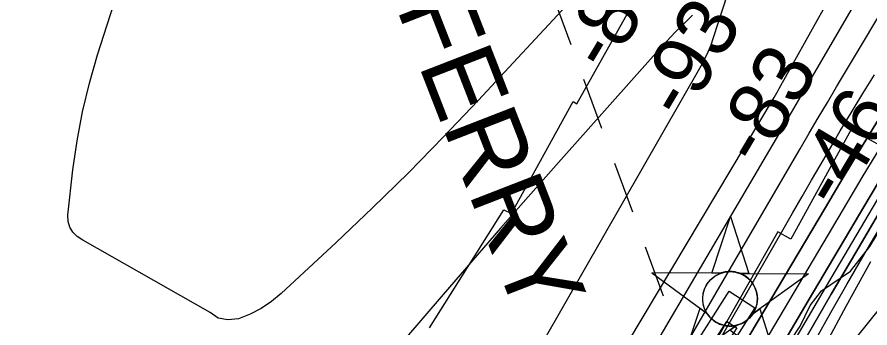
# Model space of a CAD drawing. Extents: x 3683613 to 3738215, y 469626 to 495384.
# Drawn here: x 3709752 to 3710706, y 492829 to 493177 of the extents above; entities that cross this region are included whole.
import ezdxf

# ---------------------------------------------------------------- set-up
doc = ezdxf.new("R2010")
doc.units = 0
for name, color, linetype in [('V-BLDG-OTLN', 7, 'Continuous'), ('V-CHAN-DOCK', 7, 'Continuous'), ('V-CHAN-NAID', 7, 'Continuous'), ('V-RIVR-EDGE', 7, 'Continuous'), ('V-RIVR-FERY', 7, 'Continuous'), ('V-RIVR-FERY-IDEN', 7, 'Continuous'), ('V-RIVR-RANG', 7, 'Continuous'), ('V-ROAD-CNTR', 7, 'Continuous'), ('V-RRAP-FSHR', 7, 'Continuous'), ('V-RRAP-RVMT', 7, 'Continuous'), ('V-TOPO-DPTH', 7, 'Continuous'), ('V-TOPO-MAJR', 7, 'Continuous'), ('V-TOPO-MINR', 7, 'Continuous'), ('V-TOPO-WATR', 7, 'Continuous')]:
    doc.layers.add(name, color=color, linetype=linetype)

msp = doc.modelspace()

# ---------------------------------------------------------------- linework, layer by layer
at = {"layer": 'V-BLDG-OTLN'}
msp.add_lwpolyline([(3710557.15, 492828.8), (3710543.4, 492807.66), (3710532.41, 492814.81), (3710546.17, 492835.95)], close=True, dxfattribs=at)
at = {"layer": 'V-CHAN-DOCK'}
msp.add_lwpolyline([(3710447.12, 492710.07), (3710548.57, 492869.75), (3710577.5, 492851.37), (3710534.52, 492783.74), (3710672.01, 492696.8), (3710699.04, 492701.34), (3710806.81, 492629.98), (3710771.46, 492576.6), (3710662.47, 492648.78), (3710655.6, 492676.22), (3710521.75, 492762.1), (3710475.56, 492691.39), (3710447.12, 492710.07)], dxfattribs=at)
at = {"layer": 'V-CHAN-NAID'}
for points in [[(3710538.82, 492889.84), (3710529.24, 492889.91), (3710550.36, 492953.39), (3710570.59, 492889.61), (3710561, 492889.68), (3710559.42, 492890.26), (3710557.33, 492890.88), (3710555.29, 492891.33), (3710553.25, 492891.64), (3710552.08, 492891.75), (3710550.55, 492891.83), (3710548.83, 492891.83), (3710547.46, 492891.76), (3710545.55, 492891.56), (3710544.19, 492891.34), (3710542.4, 492890.96), (3710540.87, 492890.54), (3710539.84, 492890.21)], [(3710538.82, 492889.84), (3710462.33, 492890.38), (3710523.9, 492844.98), (3710522.79, 492846.89), (3710521.98, 492848.52), (3710521.15, 492850.49), (3710520.45, 492852.54), (3710520.09, 492853.86), (3710519.73, 492855.49), (3710519.48, 492856.93), (3710519.3, 492858.53), (3710519.19, 492860.27), (3710519.18, 492861.85), (3710519.28, 492863.92), (3710519.46, 492865.54), (3710519.86, 492867.74), (3710520.34, 492869.67), (3710520.94, 492871.55), (3710521.6, 492873.23), (3710522.32, 492874.82), (3710523.14, 492876.36), (3710524.2, 492878.09), (3710525.23, 492879.56), (3710526.23, 492880.83), (3710527.23, 492881.98), (3710528.54, 492883.32), (3710529.59, 492884.28), (3710531.31, 492885.68), (3710532.52, 492886.55), (3710534.21, 492887.62), (3710535.94, 492888.56), (3710537.38, 492889.25)], [(3710561, 492889.68), (3710637.49, 492889.14), (3710575.29, 492844.62), (3710576.2, 492846.11), (3710577.18, 492847.95), (3710577.89, 492849.54), (3710578.63, 492851.49), (3710579.18, 492853.28), (3710579.58, 492854.92), (3710579.94, 492856.93), (3710580.12, 492858.5), (3710580.25, 492860.71), (3710580.22, 492862.77), (3710580.03, 492864.99), (3710579.76, 492866.75), (3710579.27, 492868.98), (3710578.63, 492871.12), (3710577.88, 492873.1), (3710577.23, 492874.54), (3710576.23, 492876.46), (3710575.16, 492878.18), (3710573.95, 492879.88), (3710572.69, 492881.42), (3710571.42, 492882.79), (3710569.79, 492884.32), (3710568.04, 492885.73), (3710566.36, 492886.91), (3710564.47, 492888.04), (3710563, 492888.8)], [(3710557.26, 492831.71), (3710495.06, 492787.19), (3710516.18, 492850.67), (3710523.9, 492844.98), (3710524.53, 492844.02), (3710525.92, 492842.16), (3710527.13, 492840.74), (3710528.6, 492839.24), (3710529.98, 492837.99), (3710531.44, 492836.83), (3710532.84, 492835.85), (3710534.52, 492834.81), (3710536.23, 492833.9), (3710538.02, 492833.09), (3710539.47, 492832.53), (3710541.1, 492832), (3710543.32, 492831.44), (3710544.86, 492831.15), (3710546.88, 492830.9), (3710548.42, 492830.79), (3710550.28, 492830.77), (3710551.97, 492830.85), (3710553.68, 492831.02), (3710555.58, 492831.33)], [(3710575.29, 492844.62), (3710583.08, 492850.2), (3710603.31, 492786.42), (3710549.46, 492826.13), (3710557.26, 492831.71), (3710558.92, 492832.19), (3710560.54, 492832.75), (3710562.69, 492833.66), (3710564.43, 492834.54), (3710566.29, 492835.66), (3710568.03, 492836.87), (3710569.59, 492838.12), (3710570.87, 492839.28), (3710572.26, 492840.7), (3710573.46, 492842.11), (3710574.58, 492843.58)]]:
    msp.add_lwpolyline(points, close=True, dxfattribs=at)
msp.add_circle((3710549.71, 492861.3), 30.54, dxfattribs=at)
at = {"layer": 'V-RIVR-EDGE'}
msp.add_lwpolyline([(3710498.68, 492599.1), (3710516.75, 492624.87), (3710534.81, 492644.64), (3710563.66, 492655.97), (3710581.7, 492667.94), (3710597.36, 492689.51), (3710604.59, 492700.9), (3710602.25, 492727.92), (3710586.72, 492756.77), (3710586.76, 492772.98), (3710595.2, 492789.17), (3710617.48, 492814.33), (3710628.32, 492830.51), (3710639.19, 492853.89), (3710651.83, 492870.07), (3710684.31, 492892.2), (3710705.99, 492919.77), (3710732.51, 492963.52)], dxfattribs=at)
at = {"layer": 'V-RIVR-FERY'}
for points in [[(3710371.83, 493145.73), (3710351.71, 493200.45)], [(3710406.3, 493051.97), (3710386.18, 493106.69)], [(3710440.77, 492958.2), (3710420.65, 493012.92)], [(3710475.24, 492864.44), (3710455.12, 492919.16)]]:
    msp.add_lwpolyline(points, dxfattribs=at)
at = {"layer": 'V-ROAD-CNTR'}
msp.add_spline([(3709928.02, 490832.05), (3710006.33, 490977.08), (3710093.97, 491123.76), (3710229.74, 491316.8), (3710354.82, 491485.2), (3710475.79, 491647.32), (3710595.23, 491807.62), (3710683.65, 491930.88), (3710722.62, 492011.43), (3710762.01, 492138.52), (3710785.54, 492292.41), (3710846.51, 492480.64), (3710964.01, 492674.06), (3711073.4, 492842.57), (3711217.62, 493049.37), (3711319.83, 493181.23), (3711461.51, 493308.56), (3711622.22, 493504.11)], degree=3, dxfattribs=at)
at = {"layer": 'V-RRAP-FSHR'}
msp.add_lwpolyline([(3711144.27, 493495.21), (3710844.94, 492995.66), (3710747.46, 492888.34), (3710649.43, 492766.37), (3710562.88, 492613.97), (3710524.51, 492455.7), (3710021.77, 491498.31), (3709655.63, 490813.15), (3708953.14, 489628.64), (3708254.08, 488664.58), (3707909.12, 488281.97), (3707317.72, 487588.76), (3707033.39, 487194.88), (3706789.62, 486733.11), (3706487.52, 486278.79), (3706334.62, 486096.21), (3706130.42, 485816), (3706129.96, 485815.08)], dxfattribs=at)
at = {"layer": 'V-RRAP-RVMT'}
for p, q in [((3710378.19, 493079.68), (3710446.84, 493201.7)), ((3710305.05, 492956.63), (3710374.04, 493082.06)), ((3710374.04, 493082.06), (3710378.19, 493079.68)), ((3710685.09, 493050.71), (3710617.57, 492928.2)), ((3710795.65, 492989.68), (3710685.09, 493050.71)), ((3710213.6, 492828.7), (3710296.55, 492960.97)), ((3710296.55, 492960.97), (3710305.05, 492956.63)), ((3710603.15, 492936.12), (3710535.22, 492816.96)), ((3710617.57, 492928.2), (3710603.15, 492936.12))]:
    msp.add_line(p, q, dxfattribs=at)
at = {"layer": 'V-TOPO-DPTH'}
for points in [[(3710983.35, 493493.34), (3710741.45, 493103.83), (3710719.92, 493068.92), (3710698.53, 493033.92), (3710677.36, 492998.79), (3710656.33, 492963.57), (3710411.93, 492551.42), (3710385.91, 492507.55), (3710359.87, 492463.69), (3710333.81, 492419.84), (3710307.73, 492376), (3710268.22, 492309.6), (3710261.87, 492298.98), (3710255.48, 492288.38), (3710249.05, 492277.81), (3710242.59, 492267.26), (3710143.48, 492106.33)], [(3710983.35, 493493.34), (3710741.45, 493103.83), (3710719.92, 493068.92), (3710698.53, 493033.92), (3710677.36, 492998.79), (3710656.33, 492963.57), (3710411.93, 492551.42), (3710385.91, 492507.55), (3710359.87, 492463.69), (3710333.81, 492419.84), (3710307.73, 492376), (3710268.22, 492309.6), (3710261.87, 492298.98), (3710255.48, 492288.38), (3710249.05, 492277.81), (3710242.59, 492267.26), (3710143.48, 492106.33)], [(3710195.54, 492148.89), (3710248.33, 492236.09), (3710260.14, 492255.7), (3710271.9, 492275.34), (3710283.58, 492295.03), (3710295.19, 492314.75), (3710362.63, 492429.78), (3710407.97, 492507.02), (3710453.37, 492584.22), (3710498.87, 492661.36), (3710544.43, 492738.47), (3710681.32, 492969.85), (3710697.66, 492997.26), (3710714.11, 493024.59), (3710730.74, 493051.81), (3710747.49, 493078.97), (3710893.26, 493313.58), (3710934.64, 493380.89), (3710975.58, 493448.47), (3711002.31, 493493.56)], [(3710195.54, 492148.89), (3710248.33, 492236.09), (3710260.14, 492255.7), (3710271.9, 492275.34), (3710283.58, 492295.03), (3710295.19, 492314.75), (3710362.63, 492429.78), (3710407.97, 492507.02), (3710453.37, 492584.22), (3710498.87, 492661.36), (3710544.43, 492738.47), (3710681.32, 492969.85), (3710697.66, 492997.26), (3710714.11, 493024.59), (3710730.74, 493051.81), (3710747.49, 493078.97), (3710893.26, 493313.58), (3710934.64, 493380.89), (3710975.58, 493448.47), (3711002.31, 493493.56)], [(3710246.89, 492189.47), (3710254.66, 492202.48), (3710272.15, 492231.87), (3710289.54, 492261.32), (3710306.81, 492290.85), (3710323.98, 492320.42), (3710454.31, 492545.98), (3710499.79, 492624.44), (3710545.41, 492702.81), (3710591.26, 492781.06), (3710637.25, 492859.21), (3710706.28, 492976.15), (3710717.93, 492995.74), (3710729.67, 493015.27), (3710741.55, 493034.71), (3710753.51, 493054.11), (3710823.19, 493166.2), (3710869.7, 493241.82), (3710915.72, 493317.73), (3710961, 493394.08), (3711005.8, 493470.72), (3711019.11, 493493.75)], [(3711019.11, 493493.75), (3711005.8, 493470.72), (3710961, 493394.08), (3710915.72, 493317.73), (3710869.7, 493241.82), (3710823.19, 493166.2), (3710753.51, 493054.11), (3710741.55, 493034.71), (3710729.67, 493015.27), (3710717.93, 492995.74), (3710706.28, 492976.15), (3710637.25, 492859.21), (3710591.26, 492781.06), (3710545.41, 492702.81), (3710499.79, 492624.44), (3710454.31, 492545.98), (3710323.98, 492320.42), (3710306.81, 492290.85), (3710289.54, 492261.32), (3710272.15, 492231.87), (3710254.66, 492202.48), (3710246.89, 492189.47)], [(3710731.21, 492982.47), (3710690.27, 492912.97), (3710662.96, 492866.38), (3710635.79, 492819.71), (3710608.82, 492772.92), (3710581.99, 492726.06), (3710318.19, 492262.98), (3710313.39, 492254.61), (3710308.57, 492246.25), (3710303.71, 492237.91), (3710298.82, 492229.59), (3710293.93, 492221.28), (3710289.06, 492212.95), (3710284.21, 492204.61), (3710279.38, 492196.26), (3710276.43, 492191.12)], [(3710731.21, 492982.47), (3710690.27, 492912.97), (3710662.96, 492866.38), (3710635.79, 492819.71), (3710608.82, 492772.92), (3710581.99, 492726.06), (3710318.19, 492262.98), (3710313.39, 492254.61), (3710308.57, 492246.25), (3710303.71, 492237.91), (3710298.82, 492229.59), (3710293.93, 492221.28), (3710289.06, 492212.95), (3710284.21, 492204.61), (3710279.38, 492196.26), (3710276.43, 492191.12)], [(3710341.85, 492188.32), (3710353.71, 492210.42), (3710365.51, 492232.54), (3710377.28, 492254.69), (3710423.1, 492341.14), (3710457.32, 492406.73), (3710490.98, 492472.61), (3710523.8, 492538.92), (3710556.05, 492605.51), (3710594.99, 492687.25), (3710615.35, 492729.1), (3710636.18, 492770.72), (3710657.69, 492811.99), (3710679.66, 492853.03), (3710707.06, 492903.21)]]:
    msp.add_lwpolyline(points, dxfattribs=at)
at = {"layer": 'V-TOPO-MAJR'}
msp.add_lwpolyline([(3710474.16, 492703.77), (3710609.14, 492938.82), (3710619.74, 492957.24), (3710630.35, 492975.66), (3710640.98, 492994.07), (3710651.62, 493012.47), (3710667.19, 493039.34), (3710670.07, 493044.29), (3710672.98, 493049.23), (3710675.91, 493054.15), (3710678.87, 493059.06), (3710698.36, 493091.25), (3710711.17, 493112.18)], dxfattribs=at)
at = {"layer": 'V-TOPO-MINR'}
for points in [[(3710060.39, 492129.4), (3710102.99, 492200.19), (3710168.25, 492308.25), (3710178.32, 492324.95), (3710188.37, 492341.66), (3710198.4, 492358.39), (3710208.42, 492375.13), (3710271.5, 492480.72), (3710312.96, 492550.3), (3710354.3, 492619.96), (3710395.48, 492689.71), (3710436.55, 492759.53), (3710607.97, 493051.73), (3710615.87, 493065.21), (3710623.76, 493078.7), (3710631.64, 493092.2), (3710639.5, 493105.71), (3710864.09, 493491.95)], [(3710128.4, 492173.79), (3710145.98, 492202.96), (3710163.45, 492232.2), (3710180.85, 492261.48), (3710198.15, 492290.82), (3710215.42, 492320.18), (3710232.62, 492349.58), (3710249.78, 492379), (3710420.05, 492671.71), (3710458.09, 492737.09), (3710496.13, 492802.47), (3710534.19, 492867.85), (3710572.24, 492933.23), (3710628.18, 493029.32), (3710638.3, 493046.63), (3710648.45, 493063.92), (3710658.65, 493081.18), (3710668.89, 493098.42), (3710741.96, 493220.99), (3710788.49, 493299.65), (3710834.67, 493378.52), (3710880.32, 493457.69), (3710900.11, 493492.37)], [(3710143.48, 492106.33), (3710242.59, 492267.26), (3710249.05, 492277.81), (3710255.48, 492288.38), (3710261.87, 492298.98), (3710268.22, 492309.6), (3710307.73, 492376), (3710333.81, 492419.84), (3710359.87, 492463.69), (3710385.91, 492507.55), (3710411.93, 492551.42), (3710656.33, 492963.57), (3710677.36, 492998.79), (3710698.53, 493033.92), (3710719.92, 493068.92), (3710741.45, 493103.83), (3710983.35, 493493.34)], [(3710195.54, 492148.89), (3710248.33, 492236.09), (3710260.14, 492255.7), (3710271.9, 492275.34), (3710283.58, 492295.03), (3710295.19, 492314.75), (3710362.63, 492429.78), (3710407.97, 492507.02), (3710453.37, 492584.22), (3710498.87, 492661.36), (3710544.43, 492738.47), (3710681.32, 492969.85), (3710697.66, 492997.26), (3710714.11, 493024.59), (3710730.74, 493051.81), (3710747.49, 493078.97), (3710893.26, 493313.58), (3710934.64, 493380.89), (3710975.58, 493448.47), (3711002.31, 493493.56)], [(3710246.89, 492189.47), (3710254.66, 492202.48), (3710272.15, 492231.87), (3710289.54, 492261.32), (3710306.81, 492290.85), (3710323.98, 492320.42), (3710454.31, 492545.98), (3710499.79, 492624.44), (3710545.41, 492702.81), (3710591.26, 492781.06), (3710637.25, 492859.21), (3710706.28, 492976.15), (3710717.93, 492995.74), (3710729.67, 493015.27), (3710741.55, 493034.71), (3710753.51, 493054.11), (3710823.19, 493166.2), (3710869.7, 493241.82), (3710915.72, 493317.73), (3710961, 493394.08), (3711005.8, 493470.72), (3711019.11, 493493.75)], [(3710259.68, 492187.46), (3710272.79, 492209.59), (3710285.87, 492231.73), (3710298.89, 492253.91), (3710311.81, 492276.15), (3710324.65, 492298.43), (3710518.49, 492636.31), (3710554.57, 492698.94), (3710590.8, 492761.48), (3710627.25, 492823.88), (3710663.85, 492886.2), (3710718.75, 492979.31), (3710728.07, 492994.98), (3710737.45, 493010.61), (3710746.95, 493026.16), (3710756.52, 493041.68), (3710812.21, 493131.24), (3710849.39, 493191.68), (3710886.18, 493252.35), (3710922.38, 493313.37), (3710958.19, 493374.63), (3711027.12, 493493.85)], [(3710366.22, 493189.11), (3710267.75, 493083.21), (3710229.06, 493042.49), (3710189.78, 493002.34), (3710149.64, 492963.07), (3710108.92, 492924.37), (3710047.32, 492867.1), (3710036.5, 492858.26), (3710025.07, 492850.43), (3710012.74, 492844.12), (3709999.81, 492838.82), (3709987.84, 492837.73), (3709977.09, 492839.6), (3709968.19, 492845.91), (3709825.56, 492927.12), (3709819.3, 492930.93), (3709814.46, 492935.93), (3709810.91, 492941.48), (3709809.26, 492947.87), (3709808.89, 492954.81), (3709814.53, 493005.64), (3709819.16, 493038.31), (3709825.07, 493070.71), (3709832.93, 493102.69), (3709842.07, 493134.4), (3709871.18, 493224.97)], [(3709944.49, 492144.93), (3709977.69, 492202.82), (3710063.75, 492348.46), (3710082.37, 492379.76), (3710101.1, 492410.99), (3710120.02, 492442.12), (3710139.06, 492473.16), (3710167.56, 492519.33), (3710200.66, 492573.57), (3710233.4, 492628.02), (3710265.6, 492682.8), (3710297.44, 492737.8), (3710517.43, 493122.23), (3710521.48, 493129.84), (3710525.19, 493137.61), (3710528.41, 493145.59), (3710531.31, 493153.71), (3710546.88, 493202.26)], [(3709963.84, 492039.29), (3710159.98, 492353.61), (3710162.19, 492357.15), (3710164.39, 492360.7), (3710166.59, 492364.26), (3710168.78, 492367.82), (3710184.55, 492393.52), (3710194.6, 492409.95), (3710204.6, 492426.41), (3710214.54, 492442.9), (3710224.44, 492459.41), (3710598.97, 493086.78), (3710600.45, 493089.28), (3710601.92, 493091.79), (3710603.36, 493094.31), (3710604.79, 493096.83), (3710654.4, 493185.42)], [(3710507.75, 493178.71), (3710497.91, 493169.29), (3710488.25, 493159.69), (3710478.87, 493149.82), (3710469.68, 493139.77), (3710357.59, 493013.74), (3710292.85, 492940.24), (3710228.58, 492866.32), (3710165.04, 492791.78), (3710101.97, 492716.84), (3709991.52, 492584.28), (3709970.16, 492558.06), (3709949.18, 492531.54), (3709928.78, 492504.58), (3709908.77, 492477.31), (3709640.68, 492103.54)], [(3710276.43, 492191.12), (3710279.38, 492196.26), (3710284.21, 492204.61), (3710289.06, 492212.95), (3710293.93, 492221.28), (3710298.82, 492229.59), (3710303.71, 492237.91), (3710308.57, 492246.25), (3710313.39, 492254.61), (3710318.19, 492262.98), (3710581.99, 492726.06), (3710608.82, 492772.92), (3710635.79, 492819.71), (3710662.96, 492866.38), (3710690.27, 492912.97), (3710731.21, 492982.47)], [(3710248.44, 492078.81), (3710319.83, 492216.74), (3710323.59, 492224.04), (3710327.33, 492231.36), (3710331.04, 492238.69), (3710334.72, 492246.04), (3710346.36, 492269.35), (3710355.92, 492288.32), (3710365.57, 492307.24), (3710375.37, 492326.08), (3710385.27, 492344.87), (3710405.15, 492382.27), (3710425.19, 492419.66), (3710445.37, 492456.97), (3710465.8, 492494.15), (3710486.38, 492531.24), (3710644.94, 492814.79), (3710662.57, 492846.09), (3710680.35, 492877.31), (3710698.34, 492908.41), (3710716.46, 492939.43)]]:
    msp.add_lwpolyline(points, dxfattribs=at)
at = {"layer": 'V-TOPO-WATR'}
msp.add_lwpolyline([(3710341.85, 492188.32), (3710353.71, 492210.42), (3710365.51, 492232.54), (3710377.28, 492254.69), (3710423.1, 492341.14), (3710457.32, 492406.73), (3710490.98, 492472.61), (3710523.8, 492538.92), (3710556.05, 492605.51), (3710594.99, 492687.25), (3710615.35, 492729.1), (3710636.18, 492770.72), (3710657.69, 492811.99), (3710679.66, 492853.03), (3710707.06, 492903.21)], dxfattribs=at)

# ---------------------------------------------------------------- texts
at = {"layer": 'V-RIVR-FERY-IDEN'}
msp.add_text('FERRY', height=83, rotation=291.25052, dxfattribs=at).set_placement((3710176.06, 493186.95))
at = {"layer": 'V-RIVR-RANG'}
for s, p in [('-84', (3710413.68, 493112.38)), ('-93', (3710498.25, 493058.96)), ('-83', (3710583.51, 493006.67)), ('-46', (3710671.45, 492958.91))]:
    msp.add_text(s, height=67, rotation=59.22322, dxfattribs=at).set_placement(p)

doc.saveas('drawing.dxf')
